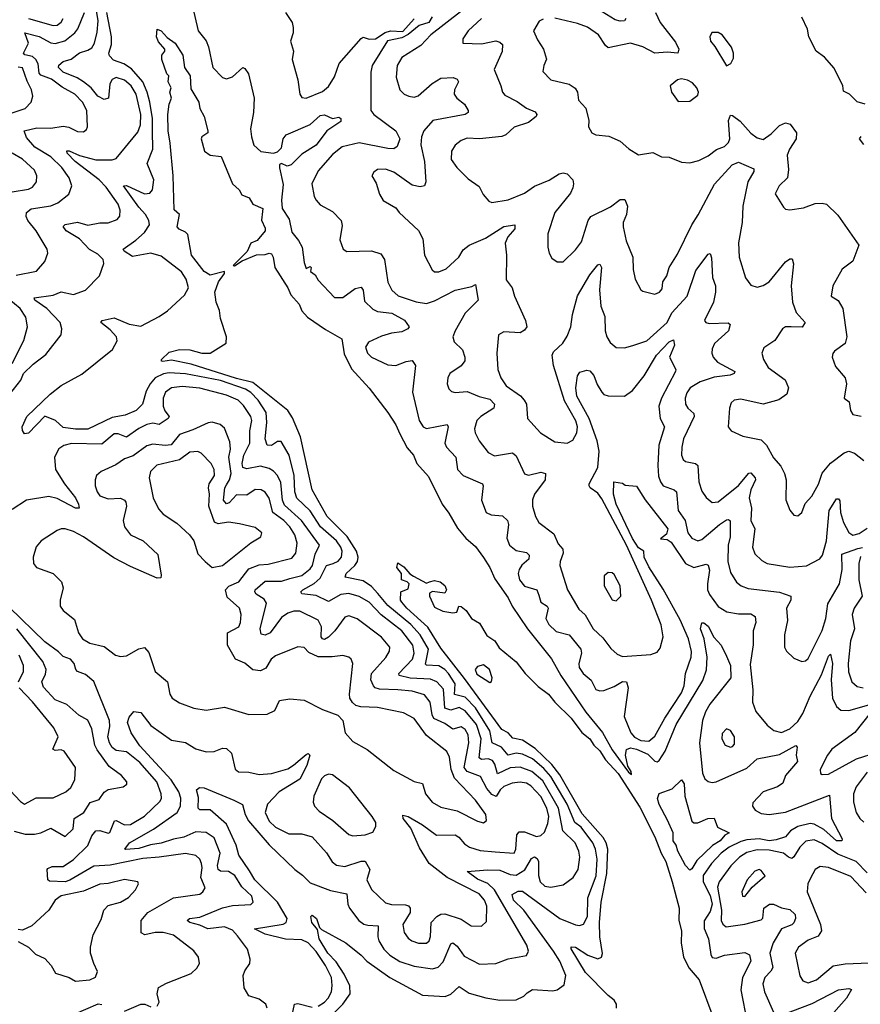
# Model space of a CAD drawing. Extents: x 1550320 to 1685906, y 509093 to 640511.
# Tile 263 of 532: x 1659812 to 1663931, y 532764 to 537590. Entities that reach past the tile are written whole.
import ezdxf

# ---------------------------------------------------------------- set-up
doc = ezdxf.new("R2010")
doc.units = 0

msp = doc.modelspace()

# ---------------------------------------------------------------- linework, layer by layer
at = {"layer": '0CON20XD'}
for points in [[(1660653.3, 537675), (1660685.7, 537535), (1660725, 537485.5), (1660736.6, 537456.6), (1660758.7, 537355), (1660806.3, 537306.3), (1660825, 537299.6), (1660855, 537308.8), (1660905, 537355.6), (1660915, 537350.9), (1660932.5, 537325), (1660960.7, 537205), (1660957.5, 537135), (1660942.2, 537055), (1660946.9, 537015), (1660958.9, 536975), (1660993.4, 536943.4), (1661055, 536934.7), (1661075, 536941.5), (1661095, 536961.4), (1661102.5, 537005), (1661117.1, 537025), (1661235, 537075.8), (1661285, 537120), (1661305, 537123.5), (1661345, 537104.5), (1661375, 537111.9), (1661386, 537106), (1661385, 537090), (1661317.1, 537045), (1661265, 536974.2), (1661195, 536930.5), (1661141.7, 536878.3), (1661122.2, 536872.2), (1661094, 536885), (1661085, 536880), (1661084.2, 536864.2), (1661102.2, 536782.2), (1661094.2, 536705), (1661097.9, 536665), (1661132.3, 536612.3), (1661145, 536548.8), (1661178, 536508), (1661195.5, 536475.5), (1661205, 536400), (1661215, 536370), (1661235, 536380), (1661240, 536375), (1661237.5, 536355), (1661260, 536340), (1661275, 536312.5), (1661355, 536228), (1661395, 536228.5), (1661455, 536272.4), (1661485, 536278.2), (1661494.7, 536264.7), (1661500.8, 536210.8), (1661541.5, 536171.5), (1661565, 536160.2), (1661635, 536151.4), (1661697.4, 536117.4), (1661720, 536085), (1661714.5, 536075), (1661685, 536059.7), (1661634.1, 536054.1), (1661585, 536039.1), (1661521.2, 536008.8), (1661506.2, 535985), (1661516.2, 535955), (1661535, 535936.2), (1661615, 535898.5), (1661655, 535895.3), (1661706.1, 535913.9), (1661735, 535920), (1661751.8, 535895), (1661736.1, 535765), (1661769.5, 535625), (1661789.6, 535595), (1661805, 535586.6), (1661906.7, 535605), (1661911.4, 535595), (1661894.7, 535514.7), (1661903.6, 535495), (1661949.2, 535445), (1661957.5, 535385), (1661985.6, 535355), (1662079.2, 535315), (1662083.1, 535305), (1662074.6, 535235), (1662097.1, 535175), (1662122.8, 535162.8), (1662177.7, 535157.7), (1662202.7, 535135), (1662207.8, 535115), (1662199.3, 535049.3), (1662212.5, 535015), (1662245, 534988), (1662295, 534978.8), (1662309.2, 534965), (1662306.9, 534945), (1662273, 534917), (1662259.2, 534895), (1662255.3, 534875), (1662261.3, 534845), (1662285, 534813.5), (1662346, 534796), (1662355, 534770), (1662365, 534735.7), (1662395.9, 534715.9), (1662400.9, 534705), (1662390.9, 534655), (1662404.2, 534625), (1662440.9, 534590.9), (1662505, 534574.6), (1662561.8, 534505), (1662565.3, 534485), (1662551.6, 534435), (1662553.5, 534415), (1662572.5, 534385), (1662612.8, 534352.8), (1662635, 534306.9), (1662655, 534300), (1662675, 534302.2), (1662725, 534322), (1662765, 534346.9), (1662785.3, 534345.3), (1662793.1, 534315), (1662773.3, 534175), (1662806.2, 534095), (1662825, 534073.1), (1662855, 534056.5), (1662895, 534053.4), (1662925, 534077.9), (1662973.9, 534166.1), (1663055, 534290.8), (1663068.6, 534325), (1663074.7, 534385), (1663101.9, 534465), (1663103.5, 534493.5), (1663090, 534555), (1663049, 534649), (1662965, 534798.3), (1662895, 534908.1), (1662872.2, 534955), (1662870.6, 534985), (1662845, 535001.7), (1662815, 535046.7), (1662735, 535215.8), (1662721.2, 535265), (1662723.8, 535325), (1662765, 535317.5), (1662778.3, 535308.3), (1662835, 535303.3), (1662876.7, 535236.7), (1662987.9, 535095), (1662981.9, 535068.1), (1662951.4, 535045), (1662985, 535041.8), (1663005, 535028.3), (1663075, 534925.3), (1663115, 534904.7), (1663175, 534920.5), (1663185, 534916.9), (1663192.1, 534892.1), (1663181.6, 534825), (1663182.8, 534795), (1663192.3, 534772.3), (1663235, 534713.1), (1663277.7, 534687.7), (1663335, 534678.6), (1663395, 534677.5), (1663416.4, 534665), (1663419.2, 534635), (1663405.5, 534595), (1663405.4, 534525.4), (1663391.2, 534428.8), (1663404.6, 534305.4), (1663402.2, 534245), (1663419.8, 534199.8), (1663475, 534132.5), (1663506.6, 534106.6), (1663545, 534096.2), (1663585, 534114), (1663625, 534150.5), (1663650.3, 534189.7), (1663684.8, 534275), (1663741.2, 534378.8), (1663775, 534470), (1663785, 534480.8), (1663794.1, 534434.1), (1663788.6, 534355), (1663794.5, 534264.5), (1663815, 534224.4), (1663835, 534206.2), (1663875, 534203.5), (1663995, 534237.8)], [(1659763.3, 535755), (1659817.1, 535822.9), (1659830.5, 535855), (1659878.4, 535901.6), (1659940.5, 535949.5), (1660014.4, 536045), (1660018.8, 536075), (1660010, 536105), (1659944.5, 536174.5), (1659886.4, 536215), (1659882.8, 536227.2), (1659975, 536239.2), (1660015, 536255.3), (1660075, 536243.3), (1660135, 536263.8), (1660203.5, 536335), (1660224.5, 536395), (1660220.5, 536415), (1660195, 536440), (1660154, 536464), (1660105, 536514.8), (1660039.5, 536555), (1660025, 536576), (1660035, 536585.3), (1660095, 536596.6), (1660145, 536582.2), (1660205, 536594.6), (1660245.3, 536594.7), (1660289.4, 536610.6), (1660302.7, 536627.3), (1660304.5, 536655.5), (1660295, 536685.7), (1660235, 536768.9), (1660201.6, 536805), (1660083, 536895), (1660044.7, 536935), (1660043.3, 536946.7), (1660055, 536946.9), (1660104.6, 536924.6), (1660161.1, 536908.9), (1660185, 536902.9), (1660265, 536902.2), (1660285, 536910), (1660391.1, 537038.9), (1660404.1, 537075), (1660404.8, 537125), (1660382.2, 537225), (1660358, 537265), (1660325, 537293.9), (1660285, 537306.2), (1660265, 537296.5), (1660252.9, 537275), (1660246.5, 537205), (1660225, 537199.2), (1660195, 537214.2), (1660162.5, 537255), (1660124.6, 537284.6), (1660094.1, 537304.1), (1660025, 537332.5), (1660002.3, 537355), (1660003.1, 537366.9), (1660025.2, 537384.8), (1660064.5, 537395.5), (1660105, 537427.4), (1660145, 537439.5), (1660165, 537452.4), (1660178.1, 537475), (1660190.8, 537529.2), (1660196.8, 537583.2), (1660185.2, 537654.8)], [(1659795, 536337.6), (1659893.5, 536356.5), (1659935.6, 536405), (1659950, 536445), (1659947.1, 536465), (1659892.1, 536555), (1659851.7, 536605), (1659842.8, 536625), (1659844.6, 536645), (1659868, 536662), (1659965, 536676.9), (1659998.2, 536691.8), (1660053.3, 536735), (1660067.3, 536775), (1660053.8, 536815), (1660018.2, 536865), (1659965, 536917.8), (1659885.2, 536965.2), (1659845, 537012.9), (1659834.3, 537045), (1659895, 537059), (1659965, 537057.5), (1660025, 537067.6), (1660053.1, 537063.1), (1660095, 537041.8), (1660125, 537040.6), (1660139.3, 537050.7), (1660144.3, 537065), (1660140, 537145), (1660118.8, 537185), (1660082.5, 537225), (1660019.2, 537259.2), (1659967.9, 537297.9), (1659915, 537317.4), (1659906.9, 537326.9), (1659902.8, 537372.8), (1659891.5, 537395), (1659875, 537408.6), (1659837.7, 537417.7), (1659831, 537425), (1659854.4, 537475), (1659836.7, 537525), (1659907.7, 537507.7), (1659965, 537476), (1659985, 537472.9), (1660033.3, 537486.7), (1660081.6, 537525), (1660096.5, 537545), (1660129.5, 537625)], [(1660431.3, 535768.7), (1660414.1, 535705), (1660382.9, 535675), (1660329.2, 535650.8), (1660265, 535640.5), (1660145, 535583.4), (1660085, 535583), (1660025, 535591.7), (1659987.1, 535625), (1659935, 535646), (1659855, 535562.5), (1659835, 535560), (1659825.8, 535575.8), (1659824, 535595), (1659846, 535645), (1659961.4, 535755), (1660015, 535796.2), (1660116.8, 535853.2), (1660266.3, 535973.7), (1660289.2, 536015), (1660286.1, 536035), (1660255, 536070), (1660210, 536105), (1660216.7, 536115), (1660275, 536128.5), (1660347.8, 536097.8), (1660405, 536088.2), (1660495, 536134.8), (1660536.6, 536163.4), (1660620, 536240), (1660639.5, 536275), (1660627.9, 536317.9), (1660604.5, 536354.5), (1660505, 536430.9), (1660455, 536445.3), (1660365, 536429.1), (1660324.2, 536455), (1660319.2, 536465), (1660381.4, 536508.6), (1660423, 536547), (1660447.2, 536585), (1660444.7, 536605), (1660428.3, 536635), (1660395, 536670.8), (1660320, 536775), (1660335, 536776.4), (1660423.1, 536736.9), (1660450, 536740), (1660463.3, 536755), (1660469.6, 536805), (1660436.6, 536885), (1660463.5, 536955), (1660462.6, 537045), (1660462.7, 537105), (1660449.3, 537185), (1660436.6, 537235), (1660414.8, 537285), (1660358.9, 537348.9), (1660322.6, 537372.6), (1660271.1, 537391.1), (1660251.7, 537411.7), (1660249.1, 537425), (1660261.9, 537468.1), (1660262.1, 537505), (1660238.3, 537625)], [(1661114.4, 537624.4), (1661146.9, 537575), (1661151.1, 537551.1), (1661151.9, 537525), (1661138.1, 537485), (1661154.3, 537435.7), (1661147.8, 537395), (1661175.5, 537295), (1661184.3, 537224.3), (1661195, 537208.8), (1661215, 537204.4), (1661295, 537237.5), (1661325, 537262.9), (1661355, 537308.9), (1661376.9, 537375), (1661485, 537497.5), (1661495, 537504.2), (1661524.7, 537494.7), (1661555, 537495.3), (1661603.1, 537526.9), (1661628.8, 537535), (1661689.1, 537530.9), (1661745, 537593.1)], [(1661971.7, 537628.3), (1661827.1, 537515), (1661777.3, 537462.7), (1661685, 537404.4), (1661661.1, 537365), (1661657.3, 537307.3), (1661674.4, 537245), (1661695.3, 537225.3), (1661718, 537215), (1661745, 537210.4), (1661765, 537216.2), (1661833.1, 537276.9), (1661875, 537302.9), (1661935.8, 537305.8), (1661955, 537297.8), (1661961.8, 537285), (1661943.1, 537245), (1661940.5, 537225), (1661954.4, 537205), (1661990.8, 537175), (1662010, 537145), (1662010, 537135), (1661995.4, 537124.6), (1661836.9, 537095), (1661791.6, 537045), (1661780.8, 537015), (1661776.9, 536976.9), (1661794.7, 536895), (1661802.1, 536795), (1661795, 536775.8), (1661775, 536770), (1661735, 536778.5), (1661645, 536842.3), (1661605, 536857.3), (1661565, 536855.7), (1661547.6, 536842.4), (1661537.5, 536825), (1661558, 536788), (1661575, 536734), (1661593.5, 536703.5), (1661655, 536667.1), (1661670.6, 536645), (1661766.3, 536556.3), (1661786.8, 536515), (1661796.3, 536436.3), (1661832.9, 536362.9), (1661845, 536353.8), (1661865, 536353.1), (1661900.9, 536369.1), (1661964, 536425), (1661985, 536462), (1662015, 536484.2), (1662095, 536519.4), (1662185, 536576), (1662238, 536585), (1662237.8, 536565), (1662203.2, 536525), (1662190.7, 536495), (1662196.8, 536435), (1662195.5, 536315.5), (1662224.7, 536274.7), (1662236.7, 536235), (1662291.1, 536115), (1662296.9, 536085), (1662285, 536068), (1662264.3, 536055.7), (1662185, 536059.2), (1662158.8, 536045), (1662150.5, 535955), (1662155.5, 535875), (1662170, 535835), (1662196.5, 535795), (1662265.6, 535745.6), (1662284.7, 535725), (1662294.6, 535705), (1662300.8, 535635), (1662364.2, 535565), (1662435, 535521.1), (1662495, 535514.4), (1662521.7, 535528.3), (1662541.5, 535565), (1662544.6, 535595), (1662536.9, 535623.1), (1662482, 535722), (1662426.9, 535895), (1662421.5, 535945), (1662427.8, 535962.2), (1662473.1, 536005), (1662495, 536039.2), (1662512.8, 536085), (1662520.4, 536145), (1662545, 536235.7), (1662605, 536338.9), (1662645, 536387.8), (1662655, 536391.4), (1662662.3, 536375), (1662652.5, 536265), (1662659.5, 536185), (1662678.9, 536135), (1662681.1, 536065), (1662689.6, 536035), (1662705, 536007.8), (1662735, 535983.8), (1662775, 535981.8), (1662816.9, 535993.1), (1662885, 536015.4), (1662984.8, 536105), (1663007, 536153), (1663082.5, 536235), (1663125, 536360.6), (1663185, 536441.2), (1663195, 536443.3), (1663201.8, 536421.8), (1663206.7, 536326.7), (1663220.8, 536285), (1663222.3, 536255), (1663212.5, 536205), (1663168.2, 536115), (1663174.3, 536105), (1663190.6, 536100.6), (1663284.2, 536104.2), (1663294, 536095), (1663284.5, 536065), (1663217, 536003), (1663205, 535976.2), (1663203.8, 535955), (1663210.9, 535935), (1663231.8, 535911.8), (1663316.9, 535865), (1663312.5, 535855), (1663292.6, 535847.4), (1663215, 535838.5), (1663145.6, 535815), (1663097.8, 535785), (1663080.8, 535760.8), (1663072.9, 535735), (1663074.6, 535705), (1663085.6, 535685), (1663115, 535659.4), (1663117.8, 535645), (1663065.3, 535535), (1663056.1, 535495), (1663055.4, 535455), (1663062.5, 535435), (1663074.1, 535424.1), (1663123.8, 535415), (1663134.5, 535405), (1663140, 535325), (1663155, 535279.2), (1663175, 535248.6), (1663205, 535223.5), (1663235, 535226.4), (1663335, 535307.1), (1663385, 535366.5), (1663395, 535369.4), (1663415.4, 535345), (1663417.1, 535335), (1663394.2, 535285.8), (1663386.8, 535246.8), (1663397.5, 535195), (1663394.7, 535135), (1663414.7, 535094.7), (1663402.2, 535005), (1663415, 534972.2), (1663448.9, 534938.9), (1663475, 534923.9), (1663585, 534907.2), (1663667, 534913), (1663732.9, 534947.1), (1663746.4, 534965), (1663764.7, 535035), (1663778.5, 535185), (1663815, 535240.8), (1663825, 535240.8), (1663830.9, 535230.9), (1663833.3, 535175), (1663848.3, 535125), (1663875, 535076.4), (1663895, 535063.1), (1663925, 535072.4), (1663965, 535098.5)], [(1662927.9, 537625), (1662950, 537575), (1663025, 537478.9), (1663042.3, 537445), (1663036.7, 537425), (1662985, 537430.3), (1662925, 537426.2), (1662865, 537457.2), (1662805, 537474.8), (1662695, 537451.8), (1662682.3, 537462.3), (1662648.9, 537515), (1662595, 537552.1), (1662545, 537570.8), (1662435, 537597.2)], [(1662782.7, 537595), (1662775, 537583.8), (1662755, 537581.5), (1662729.5, 537589.5), (1662645, 537640.8)], [(1659855.4, 537594.6), (1659975, 537561.2), (1659995, 537562.2), (1660015, 537576.9), (1660024, 537596)], [(1661833.3, 537603.3), (1661816.7, 537575), (1661768.7, 537561.3), (1661715, 537517.3), (1661685, 537501.1), (1661613.4, 537486.6), (1661539.8, 537365), (1661532.4, 537332.4), (1661532.2, 537145), (1661547.5, 537125), (1661655, 537045.3), (1661674.1, 537005), (1661661.5, 536968.5), (1661645, 536957.1), (1661615, 536957.9), (1661475, 536986.1), (1661392.8, 536967.2), (1661345, 536928.6), (1661275, 536848.6), (1661242.9, 536785), (1661255, 536723.8), (1661265, 536704.4), (1661285, 536682.2), (1661345, 536650), (1661386.9, 536605), (1661391.3, 536581.3), (1661381.3, 536511.3), (1661396.2, 536465), (1661415, 536452.9), (1661536.3, 536456.3), (1661582, 536442), (1661598.9, 536415), (1661615, 536304), (1661635, 536264.3), (1661665.8, 536235.8), (1661755, 536206.1), (1661805, 536198.8), (1661845, 536211.5), (1661945, 536263.4), (1662027.2, 536282.8), (1662045, 536292.5), (1662058.6, 536215), (1661995, 536150.8), (1661945.4, 536065), (1661934.4, 536035), (1661940.9, 536010.9), (1661980.9, 535970.9), (1661993.9, 535935), (1661992.7, 535917.3), (1661975, 535893.6), (1661920, 535855), (1661910.6, 535835), (1661907.1, 535805), (1661915, 535780), (1661928.1, 535768.1), (1661945, 535763.3), (1662005, 535767.7), (1662062.9, 535742.9), (1662115, 535729.1), (1662138.8, 535705), (1662134.5, 535685), (1662071.2, 535645), (1662051.2, 535625), (1662040.4, 535585), (1662043.6, 535565), (1662063.3, 535525), (1662108.3, 535468.3), (1662138, 535452), (1662227.3, 535467.3), (1662245, 535452.5), (1662285, 535364.3), (1662305, 535357.1), (1662365, 535371.5), (1662389.2, 535365), (1662386.9, 535335), (1662334.7, 535265), (1662324, 535236), (1662324.2, 535205), (1662339.6, 535155), (1662356, 535126), (1662429.7, 535069.7), (1662450.6, 535020.6), (1662474.2, 534995), (1662475.6, 534975), (1662460, 534935), (1662458.9, 534915), (1662496, 534795), (1662551.4, 534701.4), (1662582.7, 534672.7), (1662621.5, 534605), (1662670.2, 534560.2), (1662708.1, 534508.1), (1662739.8, 534479.8), (1662765, 534469.6), (1662905, 534479.4), (1662935, 534490.8), (1662950.7, 534509.3), (1662964.5, 534564.5), (1662955.6, 534624.4), (1662908.2, 534745), (1662785, 535013.9), (1662665, 535240.9), (1662645, 535268.9), (1662607.1, 535295), (1662602.2, 535305), (1662602.2, 535315), (1662644.5, 535395.5), (1662652.1, 535475), (1662641.2, 535525), (1662603.2, 535635), (1662542.4, 535745), (1662536.5, 535785), (1662545.6, 535845), (1662557.4, 535862.6), (1662591.4, 535871.4), (1662605, 535869.2), (1662625.5, 535845.5), (1662641.1, 535801.1), (1662664.4, 535765), (1662675, 535753.1), (1662695, 535745.6), (1662775, 535744.2), (1662815, 535771.9), (1662872.2, 535845), (1662932, 535945), (1662995, 536011.2), (1663015, 536020), (1663020, 535995), (1662996.9, 535935), (1663027.5, 535875), (1663025.7, 535865), (1662956.6, 535735), (1662943.7, 535695), (1662950, 535635), (1662971.3, 535595), (1662943.1, 535505), (1662938.3, 535405), (1662942.6, 535352.6), (1662951.2, 535325), (1662965.8, 535305.8), (1663019.2, 535285), (1663030, 535275), (1663039.2, 535185), (1663072.3, 535135), (1663086.2, 535075), (1663105, 535048.5), (1663135, 535036.2), (1663155, 535041.8), (1663241.8, 535115)], [(1662074.8, 537595.2), (1662010, 537535), (1661983.3, 537495), (1661984.1, 537474.1), (1662075, 537471.2), (1662145, 537485.3), (1662165, 537479.6), (1662177.5, 537467.5), (1662175.6, 537434.4), (1662137.5, 537345), (1662170, 537265), (1662177.5, 537235), (1662189.4, 537219.4), (1662249.2, 537189.2), (1662295, 537156.2), (1662337.7, 537137.7), (1662345.6, 537125), (1662342.2, 537115), (1662305.7, 537085), (1662235, 537063.1), (1662194.1, 537025.9), (1662175, 537017.9), (1662065, 537006.4), (1662005, 537008.2), (1661975, 536998.2), (1661945.9, 536974.1), (1661927.8, 536945), (1661925.6, 536905), (1661954.3, 536865), (1662009.4, 536809.4), (1662062.7, 536772.7), (1662082.2, 536732.2), (1662110.6, 536700.6), (1662125, 536694.4), (1662205, 536706.2), (1662285, 536740), (1662335, 536773.1), (1662406.7, 536803.3), (1662455.3, 536834.7), (1662475, 536839.7), (1662495, 536833.9), (1662521.8, 536805), (1662526, 536785), (1662521.8, 536765), (1662510.3, 536739.7), (1662434.4, 536644.4), (1662400.3, 536539.7), (1662400, 536475), (1662406, 536445), (1662420.3, 536420.3), (1662445, 536403.3), (1662475, 536403.3), (1662535, 536462), (1662565, 536501.2), (1662598.3, 536605), (1662610.4, 536625), (1662707.7, 536672.3), (1662755, 536708.1), (1662778, 536708), (1662790.5, 536675), (1662785.5, 536635), (1662768.5, 536595), (1662768.5, 536575), (1662783.5, 536506.5), (1662816.9, 536425), (1662818.1, 536365), (1662827.9, 536317.9), (1662855, 536266.2), (1662865, 536258.8), (1662925, 536243.8), (1662946.7, 536255), (1662959.7, 536270.3), (1662962.9, 536305), (1662983.3, 536335), (1662994.4, 536375), (1663035, 536440), (1663105.6, 536584.4), (1663136.2, 536633.8), (1663216.6, 536783.4), (1663302.5, 536877.5), (1663335, 536890.6), (1663409.2, 536859.2), (1663409.1, 536845), (1663380.5, 536795), (1663356, 536675), (1663351.8, 536595), (1663334.6, 536495.4), (1663337.8, 536425), (1663368.5, 536325), (1663395, 536287.8), (1663425, 536278.6), (1663455, 536287.1), (1663485, 536305.6), (1663565, 536403.3), (1663585, 536418.1), (1663597.6, 536417.6), (1663603, 536393), (1663592.2, 536285), (1663598.9, 536205), (1663617.5, 536155), (1663661.1, 536105), (1663646.9, 536083.1), (1663592.5, 536085)], [(1662377.5, 537592.5), (1662358.1, 537581.9), (1662330, 537535), (1662349.3, 537490.7), (1662378.9, 537445), (1662394.1, 537395.9), (1662380, 537365), (1662376.2, 537335), (1662415, 537294.3), (1662505, 537273.3), (1662533.7, 537253.7), (1662545.6, 537235), (1662550.6, 537195), (1662586.1, 537156.1), (1662600.8, 537095), (1662598.8, 537065), (1662616.2, 537035), (1662635.6, 537025.6), (1662698.9, 537018.9), (1662754.5, 536994.5), (1662796.9, 536956.9), (1662845, 536927.1), (1662915, 536939.2), (1662957.7, 536917.7), (1662995, 536915.8), (1663055, 536890.8), (1663095, 536888.4), (1663140.4, 536899.6), (1663185, 536922.7), (1663226.6, 536953.4), (1663265, 536968.4), (1663285, 536988.4), (1663292.4, 537005), (1663284.7, 537095.3), (1663295, 537121.4), (1663305, 537120.6), (1663343, 537093), (1663395, 537033.6), (1663425, 537011.1), (1663455, 537002.3), (1663495, 537029.4), (1663535, 537071.8), (1663565, 537084.7), (1663587.7, 537077.7), (1663619.1, 537035), (1663616.1, 537005), (1663584.5, 536955), (1663573.2, 536925), (1663580, 536855), (1663574.5, 536815), (1663534, 536775), (1663513.9, 536736.1), (1663555, 536670), (1663565, 536661.2), (1663585, 536657.5), (1663652.6, 536667.4), (1663710.6, 536689.4), (1663745, 536691.1), (1663765.4, 536685.4), (1663821.1, 536631.1), (1663924.2, 536485), (1663894.4, 536405.6), (1663842.6, 536367.4), (1663796, 536285), (1663788.8, 536235), (1663822.9, 536212.9), (1663845.8, 536175), (1663865.5, 536035.5), (1663856.5, 536003.5), (1663804, 535965), (1663795.9, 535954.1), (1663793.9, 535936.1), (1663810.3, 535890.3), (1663857.5, 535835), (1663862.9, 535805), (1663852, 535735), (1663876.6, 535716.6), (1663883.6, 535673.6), (1663894, 535655), (1663935, 535646.4)], [(1663955, 537175.8), (1663916.2, 537186.2), (1663877.5, 537225), (1663848.8, 537238.8), (1663845.8, 537265), (1663802.3, 537352.3), (1663755.6, 537405.6), (1663714.6, 537435), (1663678.1, 537505), (1663672.5, 537542.5), (1663645, 537602.5)], [(1661295.3, 532664.7), (1661394.9, 532765.1), (1661431.2, 532815), (1661429.1, 532855), (1661402, 532912), (1661362.8, 532972.8), (1661322.3, 533015), (1661279.2, 533085), (1661270.8, 533130.8), (1661243.5, 533165), (1661239.2, 533195), (1661245, 533202), (1661265.5, 533185), (1661281.2, 533141.2), (1661290.8, 533130.8), (1661410, 533065), (1661485, 533005.6), (1661512.1, 532975), (1661625.4, 532895.4), (1661785, 532808.5), (1661897.1, 532802.9), (1661925, 532814.5), (1661965, 532851.5), (1662015, 532818.8), (1662095.9, 532795.9), (1662165, 532784.7), (1662245, 532786.2), (1662282.5, 532805), (1662298.9, 532821.1), (1662325, 532836.2), (1662425, 532830), (1662445.5, 532834.5), (1662480.3, 532859.7), (1662487.9, 532905), (1662458.3, 532975), (1662427, 533025), (1662282.9, 533225), (1662231.1, 533275), (1662225, 533303.3), (1662255, 533318.7), (1662275, 533318.8), (1662458.9, 533185), (1662536.2, 533153.8), (1662555, 533150.8), (1662575, 533157.5), (1662593.6, 533195), (1662595.9, 533285.9), (1662636.2, 533393.8), (1662641, 533475), (1662633, 533525), (1662620.8, 533555), (1662562.8, 533632.8), (1662532.3, 533655), (1662495, 533745.2), (1662415, 533880.2), (1662380.6, 533920.6), (1662325, 533967), (1662275, 533990.7), (1662245, 533995.5), (1662205, 533985.3), (1662172.4, 534025), (1662127.2, 534045), (1662116.2, 534105), (1662045, 534217.2), (1661995, 534270), (1661943.2, 534283.2), (1661946.2, 534335), (1661913.9, 534385), (1661894.4, 534405), (1661865, 534422.4), (1661806, 534426), (1661801.1, 534431.1), (1661814.5, 534505), (1661774, 534575), (1661728.9, 534625), (1661615, 534718.6), (1661567.4, 534777.4), (1661535, 534812.2), (1661495, 534840.4), (1661407.2, 534857.2), (1661412, 534875), (1661454.8, 534915), (1661467.9, 534935), (1661470, 534955), (1661463, 534985), (1661416.7, 535056.7), (1661319.2, 535155), (1661245.3, 535285), (1661187.9, 535545), (1661149, 535639), (1661125.6, 535675), (1660955, 535811.9), (1660875, 535830.7), (1660651.6, 535901.6), (1660555, 535921.2), (1660513.9, 535913.9), (1660506.4, 535916.4), (1660506, 535925), (1660545, 535960), (1660595, 535973.7), (1660645, 535971), (1660704.4, 535955.6), (1660745, 535955.8), (1660822.9, 536005), (1660825.4, 536035), (1660796.5, 536125), (1660791.5, 536165), (1660775.3, 536205), (1660768.2, 536255), (1660786.5, 536305), (1660815.6, 536345), (1660816.2, 536355), (1660745, 536336.9), (1660715, 536355.9), (1660653.8, 536435), (1660635, 536536.2), (1660625, 536548.6), (1660592.8, 536562.8), (1660583.6, 536573.6), (1660594.3, 536634.3), (1660568.3, 536658.3), (1660563.7, 536825), (1660548.5, 536985), (1660540, 537045), (1660538.5, 537125), (1660544.5, 537175.5), (1660556.2, 537205), (1660547.5, 537235), (1660553.3, 537255), (1660540, 537285), (1660542.5, 537315), (1660533.3, 537325), (1660508.9, 537395), (1660508.6, 537415), (1660523.8, 537435), (1660522.5, 537445), (1660491.2, 537481.2), (1660482.5, 537505), (1660485, 537542.5), (1660505, 537534.2), (1660535, 537502.9), (1660574.3, 537475), (1660610.9, 537415), (1660618.6, 537355), (1660646.6, 537315), (1660651.2, 537251.2), (1660690, 537185), (1660694.5, 537154.5), (1660715.7, 537115.7), (1660733.8, 537045), (1660733.3, 537035), (1660705, 537016.2), (1660700.8, 537005), (1660717.8, 536945), (1660745, 536925.4), (1660798.9, 536918.9), (1660855.3, 536785.3), (1660888, 536755), (1660900.7, 536730.7), (1660935.9, 536715.9), (1660955, 536686.2), (1661003.3, 536665), (1661000.9, 536649.1), (1660997.4, 536607.4), (1661015, 536567.5), (1661014.3, 536555), (1660975, 536507.1), (1660945, 536494.5), (1660926.6, 536453.4), (1660857.5, 536385), (1660865, 536383.1), (1660901.9, 536408.1), (1660972.7, 536437.3), (1661015, 536438.2), (1661035, 536445.6), (1661045, 536442), (1661054.3, 536425), (1661062.2, 536375), (1661126.4, 536275), (1661141.2, 536241.2), (1661181.1, 536195), (1661195, 536162.5), (1661222, 536132), (1661310.8, 536070.8), (1661390.2, 536025), (1661402.4, 535952.4), (1661438.5, 535878.5), (1661525, 535783.5), (1661615, 535664), (1661655, 535604.7), (1661675, 535559.6), (1661711.3, 535491.3), (1661741.8, 535455), (1661758.2, 535415), (1661815, 535351.5), (1661881.5, 535215), (1661915, 535171.4), (1661957.4, 535097.4), (1661997.9, 535047.9), (1662045, 535008.4), (1662085, 534954.7), (1662115.9, 534905), (1662140.2, 534850.2), (1662205, 534756.2), (1662225.3, 534715), (1662300.3, 534605), (1662417.3, 534457.3), (1662464.4, 534375), (1662586.1, 534196.1), (1662667.1, 534097.1), (1662715, 534012), (1662795, 533901.8), (1662810, 533890), (1662808.2, 533905), (1662792.2, 533932.2), (1662781.2, 533985), (1662786.2, 534013.8), (1662805, 534021.9), (1662835, 534015.3), (1662889.4, 533989.4), (1662925, 533956), (1662935, 533952.3), (1662945, 533958.5), (1662974.6, 534005.4), (1663029.4, 534135), (1663159.6, 534350.4), (1663176.8, 534403.2), (1663180, 534465), (1663166.1, 534556.1), (1663148.1, 534605), (1663155, 534633.3), (1663165, 534634), (1663185, 534618.1), (1663213.1, 534563.1), (1663248.5, 534525), (1663275, 534470), (1663295.3, 534425), (1663295.9, 534365), (1663194.5, 534235.5), (1663172.3, 534197.7), (1663157.7, 534155), (1663143.3, 534045), (1663157.9, 533897.9), (1663169.8, 533869.8), (1663185, 533855.6), (1663205, 533850.9), (1663225, 533854.6), (1663375, 533921.2), (1663425, 533967.7), (1663535, 533988.8), (1663615, 534032.9), (1663621.9, 534025), (1663616.7, 533985), (1663623.1, 533955), (1663565, 533886.4), (1663551.2, 533848.8), (1663525, 533829.7), (1663455, 533805.3), (1663405, 533752), (1663402.9, 533735), (1663415.7, 533715), (1663445, 533700), (1663484.7, 533695.3), (1663565, 533705.3), (1663779.7, 533789.7), (1663790, 533675), (1663842.2, 533575), (1663840.8, 533565), (1663815, 533564.7), (1663751.8, 533621.8), (1663705, 533647), (1663685, 533651), (1663625, 533636.1), (1663589.3, 533615), (1663565, 533585.2), (1663518.9, 533571.1), (1663485, 533565.8), (1663435, 533574.5), (1663375, 533570), (1663345, 533562.6), (1663289, 533535), (1663250, 533505), (1663201.4, 533455), (1663160.7, 533395), (1663160.8, 533365), (1663195, 533296.9), (1663205.4, 533254.6), (1663195, 533219.6), (1663165.8, 533174.2), (1663165.3, 533135.3)], [(1663275, 537363.8), (1663296.2, 537375), (1663309.1, 537400.9), (1663310, 537425), (1663300, 537455), (1663255, 537515.7), (1663235, 537526.9), (1663203.8, 537526.2), (1663193.9, 537506.1), (1663196.7, 537485), (1663218.7, 537458.7), (1663275, 537363.8)], [(1659775, 537133.8), (1659838.1, 537155), (1659867.7, 537185), (1659876.1, 537215), (1659869.3, 537245), (1659847.6, 537287.6), (1659825, 537353.6), (1659805, 537356.7)], [(1663038.6, 537188.6), (1663095, 537190.8), (1663135, 537220), (1663138.6, 537235), (1663130.8, 537255), (1663109.4, 537279.4), (1663085, 537293.3), (1663055, 537299.4), (1663034.5, 537295.5), (1663000, 537265), (1663006, 537235), (1663038.6, 537188.6)], [(1663948.3, 536978.3), (1663927.5, 537005), (1663935, 537017.5)], [(1659775, 536745.8), (1659855, 536758.8), (1659875, 536769.5), (1659893.6, 536795), (1659896.2, 536825), (1659885, 536851.9), (1659825, 536905.8), (1659775.3, 536935)], [(1659775.3, 535905), (1659832.5, 536017.5), (1659849.4, 536085), (1659841.7, 536131.7), (1659813.8, 536173.8), (1659702, 536265)], [(1663592.5, 536085), (1663565.3, 536084.7), (1663549.4, 536075), (1663512.6, 536017.4), (1663458.3, 535981.7), (1663449.1, 535955), (1663456.7, 535925), (1663480, 535885), (1663562.9, 535825), (1663579.4, 535785), (1663571.9, 535755), (1663532.6, 535727.4), (1663455, 535706.2), (1663345, 535730.5), (1663313.3, 535725), (1663298.8, 535711.2), (1663290, 535685), (1663283.6, 535593.6), (1663297.5, 535575), (1663355, 535549.2), (1663445, 535530), (1663471.1, 535505), (1663505, 535442.5), (1663541.5, 535401.5), (1663559.1, 535365), (1663567.3, 535335), (1663567, 535237), (1663585, 535186.7), (1663605, 535162), (1663625, 535158.8), (1663644, 535175), (1663660.9, 535219.1), (1663694.4, 535255), (1663726.8, 535313.2), (1663745, 535367.5), (1663785, 535416.5), (1663852.3, 535467.7), (1663875, 535475.7), (1663903.3, 535465), (1663948.8, 535428.8)], [(1661275, 532755.8), (1661305, 532774.1), (1661324.1, 532795), (1661339.2, 532825), (1661343.4, 532856.6), (1661339, 532895), (1661311, 532955), (1661265, 533022.9), (1661225, 533065.3), (1661195, 533080), (1661115, 533084.2), (1661015, 533107.7), (1660962.5, 533135), (1661102.6, 533157.4), (1661117.1, 533165), (1661122.8, 533185), (1661074.5, 533265), (1660964.5, 533375), (1660938.5, 533418.5), (1660886.4, 533495), (1660872.5, 533545), (1660825, 533647.5), (1660745, 533716.7), (1660695, 533718.2), (1660686.1, 533726.1), (1660687.6, 533777.6), (1660677.5, 533815), (1660692.8, 533827.2), (1660715.6, 533825.6), (1660861.9, 533765), (1660903.5, 533743.5), (1660916.1, 533695), (1660933.1, 533663.1), (1661035, 533545.2), (1661160, 533425), (1661197.7, 533397.7), (1661235, 533359.3), (1661335, 533321.5), (1661415, 533305.6), (1661419.7, 533255), (1661427.7, 533235), (1661474.3, 533174.3), (1661497.4, 533157.4), (1661518.2, 533151.8), (1661568.9, 533148.9), (1661566.3, 533095), (1661571.2, 533075), (1661596.2, 533035), (1661625, 533005.4), (1661675, 532974.7), (1661745, 532950.6), (1661835, 532938.2), (1661863.2, 532946.8), (1661887.3, 532972.7), (1661925, 533060), (1661935, 533065.5), (1661955, 533050), (1661990.5, 533000.5), (1662065, 532960.7), (1662145.4, 532964.6), (1662205, 532987.3), (1662295, 533002.9), (1662304.4, 533025.6), (1662296.2, 533055), (1662138.5, 533325), (1662106.2, 533356.2), (1662055, 533378.2), (1662004.3, 533415), (1662105, 533423.7), (1662165, 533422), (1662215, 533400.4), (1662245, 533397.2), (1662287.1, 533422.9), (1662320.5, 533479.5), (1662335, 533486.3), (1662348.3, 533478.3), (1662354.8, 533464.8), (1662353.8, 533395), (1662362.5, 533365), (1662385, 533344), (1662415, 533338.5), (1662475, 533350.5), (1662524.7, 533385.3), (1662549.3, 533425), (1662557.2, 533485), (1662552.4, 533515), (1662534.2, 533555), (1662473.8, 533613.8), (1662452.8, 533725), (1662375, 533860.2), (1662322.1, 533905), (1662265, 533926.8), (1662215, 533923.8), (1662154, 533894), (1662140.8, 533940.8), (1662128.8, 533958.8), (1662107.5, 533967.5), (1662074.8, 533964.8), (1662062.8, 533972.8), (1662072.4, 534065), (1662050.1, 534135), (1661995, 534202.2), (1661965, 534218.3), (1661925, 534206.6), (1661895.7, 534215.7), (1661888.3, 534308.3), (1661855.4, 534345.4), (1661825, 534357.5), (1661725, 534362.1), (1661670.9, 534375), (1661669.6, 534385), (1661737.2, 534455), (1661745.2, 534485), (1661737.6, 534525), (1661683.9, 534595), (1661583.7, 534673.7), (1661524.9, 534734.9), (1661475, 534762.9), (1661425, 534778.1), (1661385, 534773), (1661325, 534737.6), (1661265, 534767.8), (1661195, 534776.2), (1661190, 534785), (1661198.9, 534795), (1661255, 534826), (1661285, 534853.4), (1661315, 534915.3), (1661347.5, 534925), (1661373.2, 534936.8), (1661388.3, 534955), (1661392.7, 534985), (1661385.6, 535005), (1661365, 535035.6), (1661286.3, 535105), (1661235, 535182.8), (1661169.6, 535245), (1661160.6, 535275), (1661157.4, 535355), (1661132.9, 535455), (1661092.7, 535522.7), (1661075, 535522.7), (1661045, 535502.7), (1661024.2, 535504.2), (1661014.4, 535535), (1661022.3, 535615), (1661018.8, 535665), (1660980, 535725), (1660945, 535762.6), (1660919.1, 535779.1), (1660795, 535820.6), (1660625, 535853.6), (1660545, 535858.5), (1660516.3, 535853.7), (1660475, 535833.8), (1660450.7, 535805), (1660431.3, 535768.7)], [(1661135, 534850.8), (1661194, 534866), (1661235, 534897.8), (1661246.9, 534915), (1661259.6, 534970.4), (1661280.4, 535015), (1661192.7, 535135), (1661110.1, 535210.1), (1661100.4, 535235), (1661091.8, 535321.8), (1661075.2, 535355), (1661055, 535376.8), (1661035, 535390.5), (1660992.1, 535402.1), (1660925, 535388.1), (1660904.8, 535395), (1660902.7, 535415), (1660910.8, 535455), (1660939.8, 535515), (1660939.6, 535575), (1660948.9, 535625), (1660944.1, 535645), (1660909.2, 535699.2), (1660882.1, 535725), (1660825, 535750.2), (1660695, 535784.5), (1660607.5, 535792.5), (1660556, 535785), (1660526.7, 535765), (1660514.7, 535735), (1660515.2, 535695), (1660523.1, 535673.1), (1660544.5, 535645), (1660540, 535635), (1660495, 535605.3), (1660465, 535612.6), (1660435, 535606.1), (1660395, 535586.1), (1660335, 535542.9), (1660295, 535560.5), (1660275, 535559.4), (1660215, 535509), (1660065, 535512), (1660027.6, 535502.4), (1660003.4, 535486.6), (1659982.5, 535445), (1659987.3, 535385), (1660030.6, 535315), (1660085, 535245.6), (1660100.5, 535215), (1660103.3, 535195), (1660085, 535195.6), (1659995, 535243.6), (1659955, 535252.2), (1659845.5, 535234.5), (1659775, 535190)], [(1662085, 533654.2), (1662098.8, 533665), (1662095.6, 533695), (1662045, 533764.5), (1661942.6, 533872.6), (1661925.8, 533915), (1661917.8, 533975), (1661905, 534003.1), (1661805, 534081.8), (1661744.4, 534165), (1661692.9, 534192.9), (1661565, 534218.8), (1661482.7, 534222.7), (1661459.4, 534229.4), (1661442.9, 534242.9), (1661430, 534265), (1661428.2, 534285), (1661444.5, 534435), (1661436.9, 534455), (1661425.3, 534465.3), (1661395, 534474.5), (1661342.9, 534467.1), (1661275, 534467.1), (1661228.7, 534488.7), (1661205, 534512.7), (1661175, 534516.2), (1661065, 534471.5), (1661044.6, 534455), (1661017.7, 534412.3), (1660991.3, 534398.7), (1660953.5, 534403.5), (1660915, 534435.4), (1660868.5, 534455), (1660830, 534525), (1660830.7, 534585), (1660886, 534615), (1660893.6, 534635), (1660896.6, 534675), (1660888.5, 534705), (1660828.9, 534758.9), (1660820, 534795), (1660836.2, 534813.8), (1660885.8, 534834.2), (1660935, 534898.3), (1660985, 534917.3), (1661029.1, 534920.9), (1661145, 534950.4), (1661165.3, 534975), (1661172, 535025), (1661159.6, 535065), (1661135.2, 535105), (1661105.5, 535135.5), (1661052.2, 535175), (1661035, 535244.4), (1661015, 535273.8), (1660995, 535285.3), (1660965, 535287.8), (1660925, 535258.9), (1660875, 535260.6), (1660838.9, 535221.1), (1660825, 535217.6), (1660810, 535235), (1660817.6, 535295), (1660825, 535309.5), (1660840.7, 535335), (1660848.2, 535365), (1660836, 535445), (1660844.3, 535485), (1660841.5, 535521.5), (1660815, 535587.5), (1660793.8, 535605), (1660755, 535616.9), (1660735.6, 535614.4), (1660660.9, 535579.1), (1660595, 535557.5), (1660553.3, 535506.7), (1660525, 535502.2), (1660465, 535510), (1660435, 535501.2), (1660367.3, 535452.7), (1660325, 535437.8), (1660282.4, 535407.6), (1660211.4, 535375), (1660188.9, 535355), (1660181.5, 535335), (1660182.1, 535305), (1660191.2, 535275), (1660205, 535256.9), (1660245, 535240.9), (1660305, 535244.5), (1660325, 535235.5), (1660332.5, 535225), (1660334.6, 535205), (1660318.7, 535135), (1660324.8, 535104.8), (1660355.3, 535065.3), (1660417.1, 535035), (1660488.9, 534968.9), (1660505, 534867.5), (1660503.3, 534855), (1660485, 534853.5), (1660355, 534909.1), (1660272.3, 534952.3), (1660125.2, 535055.2), (1660075, 535081.6), (1660035, 535093.8), (1660015, 535094.4), (1659995, 535086.9), (1659916.2, 535035), (1659893.2, 535006.8), (1659877.1, 534955), (1659879.2, 534925), (1659893.8, 534905), (1659976.2, 534876.2), (1660016.9, 534835), (1660024.5, 534805), (1660010.5, 534745), (1660010, 534715), (1660024.2, 534695), (1660080.2, 534650.2), (1660099.4, 534585), (1660120, 534555), (1660155, 534534.3), (1660225, 534518.6), (1660281.2, 534475), (1660305, 534468.6), (1660335, 534472.9), (1660395, 534507.1), (1660422.7, 534512.7), (1660445, 534488.8), (1660455.7, 534454.3), (1660475.7, 534395), (1660535.7, 534345), (1660548.2, 534285), (1660558.9, 534265), (1660595, 534241.5), (1660665, 534216.4), (1660725, 534206.2), (1660815, 534220.9), (1660935, 534184.5), (1661025, 534186), (1661062.5, 534205), (1661085, 534252.5), (1661135, 534262), (1661205, 534255.6), (1661295, 534208.5), (1661371.3, 534181.3), (1661395.5, 534155.5), (1661406.9, 534095), (1661445, 534052.5), (1661513.8, 534013.8), (1661645, 533910), (1661745, 533856.7), (1661785, 533845.8), (1661800.5, 533795), (1661833.5, 533755), (1661875, 533731.1), (1661955, 533712.8), (1662055, 533662.5), (1662085, 533654.2)], [(1660755, 534905.7), (1660805, 534914.5), (1660944.6, 535025.4), (1660993.8, 535055), (1660998.8, 535075), (1660965, 535100.8), (1660889.1, 535119.1), (1660835, 535126.7), (1660785, 535118.5), (1660766.5, 535126.5), (1660738.9, 535205), (1660741.6, 535265), (1660736.8, 535295), (1660740, 535315), (1660766.8, 535355), (1660765.3, 535385), (1660749.6, 535415), (1660700.4, 535465), (1660684.2, 535474.2), (1660645, 535470.8), (1660595, 535433), (1660483.9, 535406.1), (1660452.9, 535375), (1660446, 535345), (1660466.2, 535246.2), (1660491.9, 535191.9), (1660515, 535165.6), (1660582.6, 535122.6), (1660644.3, 535065), (1660665.4, 535035.4), (1660685, 534971.2), (1660720, 534935), (1660755, 534905.7)], [(1663241.8, 535115), (1663275, 535137.9), (1663285, 535140.7), (1663294, 535134), (1663293.2, 535055), (1663282.9, 535015), (1663282.2, 534935), (1663295, 534880.8), (1663325, 534833.3), (1663347.5, 534815), (1663381.3, 534801.3), (1663535, 534784.7), (1663590, 534765), (1663591.5, 534745), (1663570, 534705), (1663573.9, 534645), (1663559.5, 534575), (1663559.2, 534515), (1663568.8, 534495), (1663605, 534460.8), (1663645, 534444.4), (1663663, 534447), (1663675, 534458.8), (1663745, 534596.9), (1663762, 534655), (1663772.8, 534727.2), (1663829.2, 534825), (1663842.2, 534895), (1663840.3, 534969.7), (1663918.5, 534998.5), (1663942.6, 535002.6)], [(1662736.9, 532745), (1662735.6, 532765), (1662725.7, 532785), (1662695, 532807.1), (1662585, 532920.9), (1662514.5, 533035.5), (1662515, 533046), (1662535, 533044.5), (1662595.9, 533005.9), (1662645, 532987.5), (1662663.3, 532995), (1662667.2, 533012.8), (1662655.4, 533095.4), (1662652.9, 533165), (1662661.3, 533265), (1662689, 533405), (1662694, 533525), (1662686.4, 533555), (1662671.5, 533581.5), (1662568.3, 533698.3), (1662458.7, 533888.7), (1662420.1, 533940.1), (1662337.5, 534017.5), (1662275, 534058.9), (1662229, 534069), (1662205, 534094.6), (1662175, 534111.3), (1661991.8, 534361.8), (1661875, 534509.3), (1661811.8, 534611.8), (1661709.2, 534705), (1661684, 534735), (1661677.5, 534745), (1661680, 534785), (1661715, 534800), (1661720, 534825), (1661710, 534835), (1661682.5, 534845), (1661682.5, 534875), (1661660, 534905), (1661665, 534927.5), (1661695, 534907.5), (1661723.6, 534873.6), (1661741.7, 534861.7), (1661805, 534827.5), (1661820, 534835), (1661845, 534841.2), (1661872.5, 534835), (1661895, 534816.7), (1661902.5, 534795), (1661895, 534780), (1661835, 534786.7), (1661820, 534780), (1661820, 534765), (1661845, 534710), (1661885, 534691.2), (1661935, 534682.5), (1661953.3, 534686.7), (1661963.8, 534716.2), (1661975, 534713.3), (1662000, 534695), (1662025.8, 534655.8), (1662065, 534632), (1662101.5, 534571.5), (1662140, 534545), (1662162, 534512), (1662245, 534442), (1662288, 534385), (1662352.6, 534322.6), (1662402.5, 534285), (1662434.7, 534244.7), (1662515, 534166.2), (1662566.5, 534096.5), (1662605.5, 534065), (1662624.7, 534034.7), (1662655, 534006.1), (1662682.5, 533962.5), (1662745, 533895.2), (1662850, 533730), (1662924.9, 533585), (1662954.6, 533504.6), (1662978.5, 533465), (1663008.4, 533365), (1663043.4, 533235), (1663041.9, 533175), (1663054.8, 533125), (1663053.4, 533065), (1663064.8, 532995), (1663091.9, 532941.9), (1663142.2, 532885), (1663207.7, 532705)], [(1663931.9, 534958.1), (1663924.4, 534925), (1663923.4, 534845), (1663940.7, 534765), (1663900.3, 534705), (1663890.8, 534675), (1663902.7, 534605), (1663882.3, 534545), (1663871.9, 534435), (1663873.8, 534393.8), (1663890.4, 534345), (1663915, 534321.8), (1663944.7, 534314.7)], [(1662735, 534742), (1662757.1, 534765), (1662754.3, 534815), (1662725, 534870), (1662715, 534878.8), (1662695, 534880), (1662676.1, 534863.9), (1662676, 534815), (1662715, 534746.7), (1662735, 534742)], [(1661024.4, 532745), (1661018.6, 532765), (1660985, 532790), (1660935, 532805.8), (1660911.5, 532845), (1660906.9, 532905), (1660915, 532928.8), (1660939.2, 532965), (1660941.9, 532985), (1660927.8, 533035), (1660879.6, 533099.6), (1660855, 533126.9), (1660815, 533144.7), (1660733.7, 533133.7), (1660695, 533152.1), (1660645, 533164.7), (1660632.5, 533175), (1660643.3, 533185), (1660695, 533191.5), (1660805, 533237.3), (1660855, 533249.3), (1660945, 533254.2), (1660955.6, 533264.4), (1660950, 533295), (1660900.2, 533340.2), (1660865.8, 533395.8), (1660835, 533414.7), (1660795, 533417.2), (1660784.9, 533424.9), (1660781.6, 533445), (1660794.7, 533505), (1660765, 533580.8), (1660725, 533605.8), (1660675, 533608.8), (1660616.7, 533583.3), (1660565, 533574), (1660505, 533554), (1660453.4, 533546.6), (1660395, 533528.1), (1660332.2, 533522.2), (1660326.7, 533525), (1660349.4, 533555), (1660467.6, 533622.4), (1660583.2, 533705), (1660600, 533735), (1660601.6, 533775), (1660591.9, 533805), (1660554.8, 533865), (1660400.9, 534030.9), (1660357.3, 534095), (1660339.5, 534145), (1660348, 534172), (1660370.3, 534199.7), (1660405, 534194.3), (1660455, 534130.5), (1660555, 534059.1), (1660625, 534047.3), (1660675, 534017.1), (1660725, 534001.1), (1660765, 534003.1), (1660805, 534020), (1660825, 534017.5), (1660850, 533995), (1660866.9, 533916.9), (1660883.2, 533903.2), (1660935, 533902.2), (1660985, 533890), (1661045, 533895.7), (1661125, 533919), (1661154.3, 533935.7), (1661185.6, 533964.4), (1661215, 533989.2), (1661225, 533992.9), (1661232.9, 533985), (1661219.4, 533935), (1661185, 533868.4), (1661083.2, 533805), (1661025.4, 533745), (1661015.4, 533705), (1661035, 533662.2), (1661065, 533632.5), (1661130.1, 533600.1), (1661195, 533600.3), (1661245, 533585.4), (1661315, 533506.5), (1661342.7, 533462.7), (1661365, 533446), (1661405, 533440.3), (1661485, 533466.3), (1661505, 533465.4), (1661527.8, 533425), (1661512.8, 533375), (1661535, 533327.5), (1661605, 533262.3), (1661633.6, 533253.6), (1661702.6, 533252.6), (1661716.7, 533246.7), (1661724.7, 533235), (1661724.7, 533215), (1661689.6, 533155), (1661695.9, 533115.9), (1661715, 533088.9), (1661734.2, 533075), (1661765.4, 533064.6), (1661805.9, 533064.1), (1661818.2, 533075), (1661825, 533096.7), (1661828.2, 533165), (1661855.2, 533194.8), (1661875, 533205.8), (1661895, 533207.2), (1661975, 533181.8), (1662025, 533149.6), (1662075, 533148.1), (1662099.6, 533170.4), (1662101.7, 533245), (1662089.7, 533275), (1662063.2, 533305), (1661906, 533386), (1661818.4, 533455), (1661771.1, 533531.1), (1661728.1, 533628.1), (1661690.4, 533675), (1661689.3, 533690.7), (1661715, 533684.6), (1661785, 533643.4), (1661853.5, 533593.5), (1661945, 533594.5), (1661964, 533584), (1661990.8, 533550.8), (1662015.2, 533535.2), (1662067.6, 533517.6), (1662141, 533511), (1662235, 533504.3), (1662243.8, 533525), (1662247.8, 533595), (1662260.2, 533609.8), (1662285, 533610.2), (1662345, 533586.9), (1662365, 533590.9), (1662382.8, 533607.2), (1662400.3, 533649.7), (1662404.8, 533685), (1662394.5, 533725), (1662365, 533782.4), (1662317.2, 533835), (1662295, 533847.4), (1662265, 533853.3), (1662225, 533848.1), (1662185, 533831.7), (1662166.7, 533815), (1662147, 533783), (1662125, 533792), (1662101.3, 533821.3), (1662070.7, 533880.7), (1662005.3, 533905), (1661990.5, 533925), (1662012.9, 534045), (1662008.7, 534085), (1661995, 534110.4), (1661975, 534124), (1661935, 534112.7), (1661895, 534141), (1661841.6, 534165), (1661832.7, 534182.7), (1661823.2, 534245), (1661795, 534280.6), (1661735, 534299.1), (1661665.2, 534304.8), (1661575, 534308.5), (1661554.5, 534314.5), (1661545.3, 534325), (1661532.2, 534355), (1661535.2, 534384.8), (1661606.8, 534463.2), (1661623.6, 534495), (1661625.6, 534515), (1661584.3, 534564.3), (1661465, 534653.8), (1661425, 534667.5), (1661405, 534661.8), (1661355.9, 534594.1), (1661325, 534562.8), (1661305, 534552.9), (1661295, 534555.6), (1661289.6, 534565), (1661290.9, 534615), (1661275, 534647.3), (1661185, 534690.3), (1661155, 534691.3), (1661125, 534681.6), (1661095, 534660), (1661040, 534585), (1661013.9, 534573.9), (1660995, 534578.6), (1660990.3, 534605), (1661020.8, 534730.8), (1661010.2, 534750.2), (1660970, 534775), (1660963.3, 534785), (1660966.2, 534795), (1661015, 534838.4), (1661095, 534838.1), (1661135, 534850.8)], [(1660496, 533486), (1660415, 533479), (1660255, 533446.7), (1660175, 533441.2), (1660057.8, 533372.2), (1660035, 533364.4), (1659958.3, 533368.3), (1659950, 533375), (1659946.2, 533425), (1659950.3, 533429.7), (1659971.1, 533438.9), (1660025, 533440), (1660075, 533473.4), (1660145, 533542.5), (1660165, 533589.6), (1660185, 533614.6), (1660205, 533615.8), (1660245, 533603.2), (1660253.4, 533606.6), (1660276.2, 533663.8), (1660285, 533664.6), (1660325, 533643.5), (1660355.2, 533644.8), (1660422.9, 533687.1), (1660500.8, 533759.2), (1660506.7, 533775), (1660504.6, 533795.4), (1660483.1, 533855), (1660399.9, 533949.9), (1660335, 534002.4), (1660285, 534008.9), (1660265, 534023.2), (1660252, 534045), (1660243.7, 534075), (1660253.8, 534125), (1660252, 534155), (1660175, 534346.5), (1660135, 534380.5), (1660095.7, 534395.7), (1660086.2, 534405), (1660078.8, 534435), (1660061.2, 534455), (1660025, 534469.2), (1660002.4, 534492.4), (1659935, 534540.8), (1659759.8, 534709.8)], [(1659785, 533613.1), (1659838.2, 533598.2), (1659885, 533597.6), (1659915.7, 533604.3), (1659965, 533627.3), (1660035, 533586.9), (1660073.8, 533625), (1660078.9, 533675), (1660126.2, 533705), (1660156.4, 533753.6), (1660201.5, 533768.5), (1660225.8, 533804.2), (1660245, 533817.3), (1660319.3, 533830.7), (1660336.4, 533843.6), (1660336, 533855), (1660310, 533885), (1660250.5, 533930.5), (1660190.9, 534010.9), (1660180.6, 534035), (1660164.7, 534115), (1660145, 534156.5), (1660102.1, 534182.1), (1660043.4, 534233.4), (1659985, 534257.2), (1659928.1, 534318.1), (1659920, 534345), (1659938.3, 534381.7), (1659941.6, 534405), (1659925.9, 534445), (1659798.1, 534605)], [(1659805.8, 534345), (1659829.7, 534395), (1659830, 534425), (1659808.4, 534475)], [(1662115, 534341.4), (1662124.3, 534345.7), (1662127.1, 534365), (1662113.6, 534405), (1662085, 534427.5), (1662055, 534420), (1662044.1, 534405), (1662052.7, 534382.7), (1662115, 534341.4)], [(1659765, 533812.9), (1659815, 533758.6), (1659835, 533745.7), (1659893.3, 533776.7), (1659975, 533776.5), (1660038, 533805), (1660062.6, 533827.4), (1660081.8, 533865), (1660085.7, 533924.3), (1660029.2, 534005), (1660015, 534010.9), (1659985, 534007.5), (1659974.6, 534014.6), (1659999.5, 534075), (1659978.5, 534118.5), (1659875, 534246), (1659809.7, 534315)], [(1663979.1, 534190.9), (1663903.7, 534096.3), (1663791.8, 534015), (1663769.6, 533985), (1663734.4, 533915), (1663736.2, 533895), (1663745, 533890), (1663775, 533892), (1663912.5, 533967.5), (1664015, 534000.8)], [(1663295, 534024.4), (1663305, 534027.1), (1663315, 534040), (1663314.4, 534075), (1663295, 534106), (1663275, 534114), (1663255, 534091.2), (1663251.8, 534065), (1663269.2, 534035), (1663295, 534024.4)], [(1663965, 533902.8), (1663910.1, 533829.9), (1663897.3, 533795), (1663897.5, 533755), (1663911.1, 533705), (1663928.8, 533675), (1663947.7, 533657.7)], [(1661445, 533590.4), (1661505, 533594.5), (1661542, 533608), (1661556.7, 533635), (1661557.5, 533655), (1661539.2, 533685), (1661427.8, 533825), (1661345, 533889.5), (1661325, 533892.1), (1661306, 533884), (1661291.4, 533868.6), (1661253.8, 533785), (1661249.5, 533755), (1661256.7, 533735), (1661280.1, 533710.1), (1661345.6, 533665), (1661425, 533596.7), (1661445, 533590.4)], [(1663095, 533421.9), (1663075, 533444.1), (1663037.2, 533515), (1663029.5, 533545), (1663014.7, 533565), (1663013.3, 533605), (1662987.1, 533667.1), (1662945, 533743.4), (1662936.9, 533773.1), (1662945, 533797.3), (1663009.3, 533820.7), (1663055, 533863.8), (1663067.5, 533845), (1663071.3, 533785), (1663105, 533662), (1663115, 533654.3), (1663135, 533654.4), (1663184.6, 533675.4), (1663215, 533677.1), (1663232.1, 533632.1), (1663288.8, 533605), (1663266.6, 533593.4), (1663243.9, 533565), (1663207.6, 533542.4), (1663130.8, 533469.2), (1663105, 533427.5), (1663095, 533421.9)], [(1663965, 533408.5), (1663910.7, 533465), (1663820.3, 533500.3), (1663745, 533552.2), (1663705, 533570.8), (1663665, 533563.9), (1663634.2, 533535), (1663605, 533487.2), (1663595, 533478.4), (1663579.3, 533485), (1663555, 533505.8), (1663485, 533519.7), (1663425, 533520.7), (1663375, 533507.7), (1663338.7, 533485), (1663296.5, 533443.5), (1663238.8, 533365), (1663231.7, 533338.3), (1663250.5, 533225), (1663250, 533175), (1663257.7, 533157.7), (1663274.1, 533144.1), (1663365, 533156.6), (1663445, 533178.6), (1663453.1, 533186.9), (1663458.9, 533235), (1663486.7, 533255), (1663505, 533255.8), (1663545, 533237.1), (1663585, 533229.2), (1663611.3, 533205), (1663613.2, 533185), (1663605, 533163.3), (1663595.9, 533154.1), (1663545, 533134.1), (1663503.7, 533065), (1663488.1, 533015), (1663502.4, 532945), (1663493.5, 532926.5), (1663462.5, 532895), (1663453.3, 532865), (1663460.9, 532825), (1663506.4, 532726.4)], [(1660485, 532755.8), (1660495.6, 532775), (1660485.4, 532815.4), (1660492.7, 532847.3), (1660531.5, 532868.5), (1660651.4, 532915), (1660679.2, 532940.8), (1660692.2, 532965), (1660688.5, 532995), (1660665, 533026.9), (1660565, 533103.1), (1660515, 533115.9), (1660475, 533116), (1660425, 533104.7), (1660407.8, 533115), (1660406.8, 533175), (1660439.1, 533215), (1660565, 533286.4), (1660695, 533304.7), (1660709.5, 533315), (1660720.9, 533335), (1660699.7, 533385), (1660706.2, 533433.8), (1660703.1, 533455), (1660693.9, 533475), (1660675, 533493.2), (1660625, 533503.5), (1660496, 533486)], [(1663365, 533292.9), (1663401.4, 533338.6), (1663465, 533393.3), (1663445, 533420.6), (1663435, 533424.4), (1663415, 533416.4), (1663376.9, 533375), (1663350, 533315), (1663354, 533295), (1663365, 533292.9)], [(1663960.5, 533310.5), (1663885, 533391.1), (1663774.6, 533435.4), (1663735, 533440), (1663710.6, 533425), (1663687, 533383), (1663673.3, 533355), (1663670, 533315), (1663736.8, 533155), (1663740.6, 533125), (1663725, 533097.7), (1663675, 533078), (1663628.1, 533045), (1663612.7, 533015), (1663635, 532903.8), (1663650, 532880), (1663675, 532869.1), (1663716.7, 532885), (1663797.8, 532952.2), (1663857.4, 532962.6), (1663975, 532967.5)], [(1659805, 533072), (1659855, 533044), (1659889.8, 533009.8), (1659935, 532989.2), (1659965.7, 532955), (1659987.7, 532917.7), (1660055, 532895.6), (1660085, 532878.1), (1660155, 532883.5), (1660182.6, 532897.4), (1660192.5, 532925), (1660174.5, 532964.5), (1660159.5, 533015), (1660158.2, 533045), (1660172.2, 533105), (1660210.7, 533179.3), (1660224.6, 533225.4), (1660245, 533248.6), (1660306.2, 533265), (1660345, 533288.5), (1660380, 533325), (1660394, 533355), (1660391.2, 533365), (1660325, 533376.7), (1660245, 533356.9), (1660205, 533353.2), (1660125, 533318.4), (1660015, 533296), (1659986.4, 533275), (1659954.1, 533225), (1659871.2, 533148.8), (1659825, 533128.1), (1659805, 533131.4)], [(1663165.3, 533135.3), (1663187.8, 533085), (1663198, 533008), (1663205, 532993.3), (1663225, 532990.9), (1663265, 533005.3), (1663365, 533018.5), (1663387.5, 533007.5), (1663394.6, 532975), (1663354.2, 532895.8), (1663345.8, 532835), (1663377.3, 532675)], [(1663553.9, 532713.9), (1663695, 532768.7), (1663825, 532834.8), (1663875, 532841.9), (1663887.3, 532837.3), (1663863.2, 532795), (1663801.4, 532725)], [(1660075, 532714.8), (1660196.8, 532766.8), (1660215, 532763.3)], [(1660325, 532731.1), (1660405.6, 532765.6), (1660425.5, 532765.5), (1660455, 532751.4)], [(1661143, 532695), (1661158.6, 532765), (1661175, 532769.1), (1661245, 532750.5)]]:
    msp.add_lwpolyline(points, dxfattribs=at)

doc.saveas('drawing.dxf')
